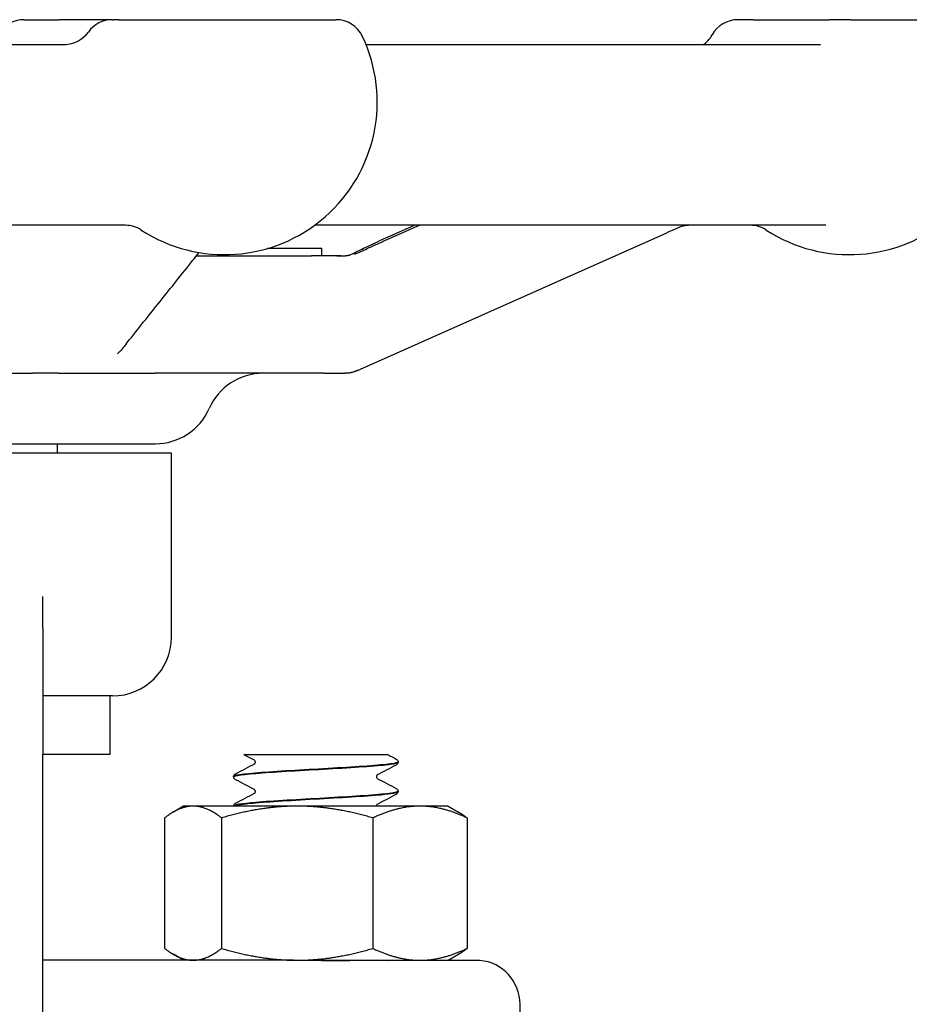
# Model space of a CAD drawing. Header units: inches. Extents: x 36 to 1719, y -84 to 1122.
# Tile 383 of 550: x 1045.25 to 1047.15, y 383.27 to 385.36. Entities that reach past the tile are written whole.
import ezdxf

# ---------------------------------------------------------------- set-up
doc = ezdxf.new("R2010")
doc.units = ezdxf.units.IN
doc.header["$LTSCALE"] = 48
doc.header["$MEASUREMENT"] = 0
doc.layers.add('Visible (ANSI)', color=7, linetype='Continuous', lineweight=30)

msp = doc.modelspace()

# ---------------------------------------------------------------- linework, layer by layer
at = {"layer": 'Visible (ANSI)'}
for p, q in [((1045.2634, 385.36093), (1045.33768, 385.36093)), ((1045.45106, 385.36093), (1045.33768, 385.36093)), ((1045.45106, 385.36093), (1045.45315, 385.36093)), ((1045.46485, 385.36093), (1045.45315, 385.36093)), ((1045.46485, 385.36093), (1045.92689, 385.36093)), ((1046.81488, 385.36093), (1046.78208, 385.36093)), ((1046.81488, 385.36093), (1046.97627, 385.36093)), ((1047.0216, 385.36093), (1046.97627, 385.36093)), ((1047.0216, 385.36093), (1047.25658, 385.36093)), ((1043.61851, 385.30843), (1045.35222, 385.30843)), ((1045.99075, 385.30843), (1046.95786, 385.30843)), ((1045.47926, 384.92343), (1043.5241, 384.92343)), ((1046.96897, 384.92343), (1045.88134, 384.92343)), ((1045.97254, 384.61433), (1046.63112, 384.90755)), ((1045.63007, 384.85843), (1045.87508, 384.85843)), ((1045.63007, 384.85843), (1045.87508, 384.85843)), ((1045.89677, 384.87405), (1045.78115, 384.87405)), ((1045.93711, 384.85843), (1045.87508, 384.85843)), ((1045.89677, 384.85843), (1045.89677, 384.87405)), ((1045.03557, 384.60843), (1045.28112, 384.60843)), ((1045.33602, 384.60843), (1045.28112, 384.60843)), ((1045.33602, 384.60843), (1045.54183, 384.60843)), ((1045.90132, 384.60843), (1045.54183, 384.60843)), ((1045.90132, 384.60843), (1045.94586, 384.60843)), ((1044.37595, 384.45843), (1045.54265, 384.45843)), ((1045.33427, 384.43843), (1045.33427, 384.45843)), ((1045.57677, 384.43843), (1045.09043, 384.43843)), ((1045.57677, 384.04693), (1045.57677, 384.43843)), ((1045.30302, 384.06552), (1045.30302, 384.13361)), ((1045.30302, 384.06552), (1045.30302, 383.79693)), ((1045.45177, 383.92193), (1045.30302, 383.92193)), ((1045.44677, 383.79693), (1045.44677, 383.92193)), ((1045.30302, 382.67193), (1045.30302, 383.79693)), ((1045.44677, 383.79693), (1045.30302, 383.79693)), ((1045.73117, 383.79693), (1045.81873, 383.79693)), ((1045.81873, 383.79693), (1045.88463, 383.79693)), ((1045.88463, 383.79693), (1045.95044, 383.79693)), ((1045.95044, 383.79693), (1046.03727, 383.79693)), ((1046.05927, 383.78095), (1046.05927, 383.78157)), ((1045.70927, 383.74967), (1045.70927, 383.75029)), ((1046.05927, 383.71839), (1046.05927, 383.71901)), ((1045.60277, 383.68743), (1045.58095, 383.67483)), ((1045.62303, 383.68743), (1045.60277, 383.68743)), ((1045.84445, 383.68743), (1045.62303, 383.68743)), ((1045.70927, 383.68743), (1045.70927, 383.68773)), ((1046.10569, 383.68743), (1045.84445, 383.68743)), ((1046.16577, 383.68743), (1046.10569, 383.68743)), ((1046.16577, 383.68743), (1046.1876, 383.67483)), ((1045.56249, 383.66228), (1045.56249, 383.38457)), ((1045.68356, 383.66228), (1045.68356, 383.38457)), ((1046.00534, 383.66228), (1046.00534, 383.38457)), ((1046.20605, 383.66228), (1046.20605, 383.38457)), ((1045.60277, 383.35943), (1045.58095, 383.37203)), ((1046.16577, 383.35943), (1046.1876, 383.37203)), ((1045.83641, 383.35943), (1045.30302, 383.35943)), ((1045.83641, 383.35943), (1045.84445, 383.35943)), ((1045.84445, 383.35943), (1046.10569, 383.35943)), ((1046.23337, 383.35903), (1045.95626, 383.35903)), ((1046.10569, 383.35943), (1046.16577, 383.35943)), ((1046.31852, 383.14533), (1046.31852, 383.26568))]:
    msp.add_line(p, q, dxfattribs=at)
for centre, radius, start, end in [((1045.2634, 385.29843), 0.0625, 90, 144.54946), ((1045.45106, 385.29843), 0.0625, 90, 144.54946), ((1045.92689, 385.29843), 0.0625, 25.37693, 90), ((1046.78207, 385.29843), 0.0625, 90, 151.14395), ((1045.34924, 385.37093), 0.0625, 270, 324.54946), ((1045.68972, 385.18593), 0.325, 237.00411, 25.37693), ((1047.01941, 385.18593), 0.325, 237.00411, 25.37693), ((1045.4787, 384.86093), 0.0625, 57.00411, 90), ((1046.80839, 384.86093), 0.0625, 57.00411, 90), ((1045.77177, 384.48343), 0.125, 90, 156.42182), ((1045.54264, 384.58343), 0.125, 270, 336.42182), ((1045.45177, 384.04693), 0.125, 270, 0), ((1046.22477, 383.26568), 0.09375, 0, 84.74141)]:
    msp.add_arc(centre, radius, start, end, dxfattribs=at)
for points, knots in [([(1046.70916, 385.30843), (1046.70931, 385.30852), (1046.70947, 385.30863), (1046.71034, 385.30921), (1046.71126, 385.30982), (1046.7136, 385.31173), (1046.71432, 385.31234), (1046.71649, 385.31432), (1046.71808, 385.31579), (1046.7222, 385.32066), (1046.72443, 385.32336), (1046.72729, 385.32853), (1046.72731, 385.32856), (1046.72733, 385.32859)], [0.301801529, 0.301801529, 0.301801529, 0.301801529, 0.311026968, 0.311026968, 0.346036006, 0.346036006, 0.35859844, 0.35859844, 0.375897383, 0.375897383, 0.388708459, 0.388708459, 0.388783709, 0.388783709, 0.388783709, 0.388783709]), ([(1046.68691, 384.92343), (1046.68328, 384.92343), (1046.67934, 384.92343), (1046.67493, 384.92322), (1046.67376, 384.92315), (1046.67179, 384.92296), (1046.67122, 384.92289), (1046.67025, 384.92276), (1046.66994, 384.92272), (1046.66928, 384.92262), (1046.66893, 384.92257), (1046.66832, 384.92246), (1046.66809, 384.92242), (1046.66762, 384.92234), (1046.66736, 384.92229), (1046.66686, 384.92219), (1046.6666, 384.92213), (1046.66613, 384.92204), (1046.66591, 384.92199), (1046.6655, 384.9219), (1046.66532, 384.92185), (1046.6645, 384.92166), (1046.66401, 384.92153), (1046.66286, 384.92122), (1046.6623, 384.92105), (1046.65934, 384.92011), (1046.65621, 384.91878), (1046.64579, 384.91413), (1046.63864, 384.9109), (1046.63112, 384.90755)], [0, 0, 0, 0, 0.0860149, 0.0860149, 0.11416773, 0.11416773, 0.12469642, 0.12469642, 0.12914613, 0.12914613, 0.13306956, 0.13306956, 0.13502613, 0.13502613, 0.13699814, 0.13699814, 0.13896384, 0.13896384, 0.14091438, 0.14091438, 0.14281478, 0.14281478, 0.14990119, 0.14990119, 0.16210052, 0.16210052, 0.21779338, 0.21779338, 0.29565066, 0.29565066, 0.29565066, 0.29565066]), ([(1045.92898, 384.85843), (1045.92932, 384.85843), (1045.92966, 384.85843), (1045.93006, 384.85843), (1045.93012, 384.85843), (1045.93018, 384.85843), (1045.9302, 384.85843), (1045.93038, 384.85843), (1045.93052, 384.85843), (1045.93085, 384.85843), (1045.93104, 384.85843), (1045.93174, 384.85843), (1045.93223, 384.85843), (1045.93368, 384.85843), (1045.93463, 384.85843), (1045.93837, 384.85845), (1045.94108, 384.85846), (1045.94508, 384.85862), (1045.94608, 384.85867), (1045.94779, 384.85881), (1045.94844, 384.85887), (1045.94962, 384.85901), (1045.95006, 384.85906), (1045.95073, 384.85916), (1045.95096, 384.85919), (1045.9514, 384.85926), (1045.95163, 384.8593), (1045.95226, 384.8594), (1045.95266, 384.85948), (1045.95335, 384.85961), (1045.95365, 384.85968), (1045.95425, 384.85981), (1045.95454, 384.85987), (1045.95528, 384.86005), (1045.95566, 384.86016), (1045.95692, 384.86052), (1045.95757, 384.86074), (1045.95934, 384.86144), (1045.96055, 384.86197), (1045.96341, 384.86338), (1045.9649, 384.86415), (1045.97114, 384.86736), (1045.97637, 384.87001), (1045.98663, 384.87499), (1045.99153, 384.87731), (1046.00354, 384.88286), (1046.01086, 384.88613), (1046.0181, 384.88934)], [0, 0, 0, 0, 0.00271618, 0.00271618, 0.00315775, 0.00315775, 0.00337165, 0.00337165, 0.00508342, 0.00508342, 0.00768757, 0.00768757, 0.01463142, 0.01463142, 0.02847944, 0.02847944, 0.06954195, 0.06954195, 0.08324789, 0.08324789, 0.09025248, 0.09025248, 0.09374394, 0.09374394, 0.09546574, 0.09546574, 0.09718666, 0.09718666, 0.10065514, 0.10065514, 0.10409205, 0.10409205, 0.10824537, 0.10824537, 0.11599262, 0.11599262, 0.13681964, 0.13681964, 0.15785213, 0.15785213, 0.17584967, 0.17584967, 0.23174534, 0.23174534, 0.27578626, 0.27578626, 0.33616935, 0.33616935, 0.33616935, 0.33616935]), ([(1045.96621, 384.86179), (1045.96621, 384.86179), (1045.96621, 384.86179), (1045.96625, 384.8618), (1045.96635, 384.86184), (1045.96679, 384.86199), (1045.9673, 384.86218), (1045.96916, 384.86292), (1045.97109, 384.86375), (1045.97566, 384.86583), (1045.97831, 384.86706), (1045.98376, 384.86956), (1045.98654, 384.87084), (1045.99454, 384.87449), (1046.00025, 384.87709), (1046.01151, 384.88215), (1046.01715, 384.88467), (1046.02437, 384.88788), (1046.02602, 384.88861), (1046.02767, 384.88934)], [0.02029104, 0.02029104, 0.02029104, 0.02029104, 0.0213158, 0.0213158, 0.0275165, 0.0275165, 0.04356784, 0.04356784, 0.07542337, 0.07542337, 0.10910443, 0.10910443, 0.13873832, 0.13873832, 0.18890891, 0.18890891, 0.23534146, 0.23534146, 0.24909876, 0.24909876, 0.24909876, 0.24909876]), ([(1045.48285, 384.67392), (1045.49449, 384.6885), (1045.50613, 384.70307), (1045.52941, 384.73224), (1045.54105, 384.74682), (1045.56433, 384.77599), (1045.57596, 384.79058), (1045.59924, 384.81976), (1045.61087, 384.83435), (1045.6269, 384.85445), (1045.63128, 384.85995), (1045.63567, 384.86545)], [0.9209333, 0.9209333, 0.9209333, 0.9209333, 1.1948266, 1.1948266, 1.46872, 1.46872, 1.7426133, 1.7426133, 2.0165067, 2.0165067, 2.1197672, 2.1197672, 2.1197672, 2.1197672]), ([(1045.48285, 384.67392), (1045.48123, 384.6719), (1045.47889, 384.66888), (1045.4734, 384.66222), (1045.47027, 384.65864), (1045.46614, 384.65405), (1045.4648, 384.65259), (1045.46295, 384.65052), (1045.46232, 384.64979), (1045.46219, 384.64964), (1045.46219, 384.64963), (1045.46219, 384.64963)], [0, 0, 0, 0, 0.04709709, 0.04709709, 0.10216416, 0.10216416, 0.13173201, 0.13173201, 0.15669532, 0.15669532, 0.15933901, 0.15933901, 0.15933901, 0.15933901]), ([(1045.97254, 384.61433), (1045.97215, 384.61416), (1045.97176, 384.61399), (1045.97091, 384.61362), (1045.97048, 384.61344), (1045.96958, 384.61306), (1045.96919, 384.61291), (1045.96858, 384.61267), (1045.96837, 384.61259), (1045.96727, 384.61217), (1045.96643, 384.61187), (1045.96489, 384.61136), (1045.96416, 384.61113), (1045.96229, 384.61059), (1045.96115, 384.61029), (1045.95941, 384.6099), (1045.9589, 384.60979), (1045.95793, 384.60959), (1045.95747, 384.6095), (1045.95655, 384.60934), (1045.95609, 384.60926), (1045.95475, 384.60905), (1045.9539, 384.60893), (1045.95261, 384.60878), (1045.95215, 384.60873), (1045.95152, 384.60868), (1045.95137, 384.60866), (1045.95111, 384.60864), (1045.951, 384.60863), (1045.95083, 384.60862), (1045.95077, 384.60861), (1045.95065, 384.60861), (1045.9506, 384.6086), (1045.95049, 384.60859), (1045.95043, 384.60859), (1045.95034, 384.60858), (1045.95029, 384.60858), (1045.94965, 384.60854), (1045.949, 384.6085), (1045.94754, 384.60844), (1045.94669, 384.60843), (1045.94587, 384.60843)], [0, 0, 0, 0, 0.008786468, 0.008786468, 0.015207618, 0.015207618, 0.018782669, 0.018782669, 0.02054883, 0.02054883, 0.027782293, 0.027782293, 0.034814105, 0.034814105, 0.045378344, 0.045378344, 0.049482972, 0.049482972, 0.053065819, 0.053065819, 0.056600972, 0.056600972, 0.063724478, 0.063724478, 0.067843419, 0.067843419, 0.069054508, 0.069054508, 0.069936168, 0.069936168, 0.070376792, 0.070376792, 0.070819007, 0.070819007, 0.071262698, 0.071262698, 0.071705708, 0.071705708, 0.078741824, 0.078741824, 0.086832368, 0.086832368, 0.086832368, 0.086832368]), ([(1046.05506, 383.7876), (1046.05578, 383.78723), (1046.05654, 383.78678), (1046.05778, 383.78549), (1046.05822, 383.78493), (1046.05896, 383.78347), (1046.05923, 383.78255), (1046.05927, 383.7816)], [0, 0, 0, 0, 0.024898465, 0.024898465, 0.037820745, 0.037820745, 0.051208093, 0.051208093, 0.051208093, 0.051208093]), ([(1046.059, 383.7816), (1046.05914, 383.78053), (1046.05635, 383.77947), (1046.05051, 383.77841), (1046.03356, 383.77532), (1045.99129, 383.77223), (1045.93987, 383.76915), (1045.88846, 383.76606), (1045.82914, 383.76298), (1045.78458, 383.75989), (1045.74003, 383.75681), (1045.71131, 383.75373), (1045.70938, 383.75064), (1045.70931, 383.75052), (1045.70928, 383.75041), (1045.70928, 383.75029)], [1.5680873, 1.5680873, 1.5680873, 1.5680873, 1.888606, 1.888606, 1.888606, 2.8182842, 2.8182842, 2.8182842, 3.7476993, 3.7476993, 3.7476993, 4.6768539, 4.6768539, 4.6768539, 4.712389, 4.712389, 4.712389, 4.712389]), ([(1045.7093, 383.74964), (1045.70933, 383.75249), (1045.73175, 383.75534), (1045.7696, 383.75819), (1045.8102, 383.76125), (1045.8676, 383.76431), (1045.9202, 383.76737), (1045.97322, 383.77045), (1046.0201, 383.77353), (1046.04295, 383.77661), (1046.05366, 383.77806), (1046.05897, 383.7795), (1046.05895, 383.78095)], [-10.9982833, -10.9982833, -10.9982833, -10.9982833, -10.1393382, -10.1393382, -10.1393382, -9.2180099, -9.2180099, -9.2180099, -8.289328, -8.289328, -8.289328, -7.8539816, -7.8539816, -7.8539816, -7.8539816]), ([(1045.75561, 383.78126), (1045.75561, 383.78247), (1045.75511, 383.78359), (1045.75431, 383.78466), (1045.75403, 383.78488), (1045.75382, 383.78503), (1045.75379, 383.78505), (1045.75379, 383.78505)], [0, 0, 0, 0, 0.02017106, 0.02017106, 0.036592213, 0.036592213, 0.045399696, 0.045399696, 0.045399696, 0.045399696]), ([(1045.75381, 383.77749), (1045.75388, 383.77752), (1045.75405, 383.77764), (1045.75456, 383.77817), (1045.75487, 383.77856), (1045.7554, 383.77969), (1045.75561, 383.78047), (1045.75561, 383.78126)], [0.008751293, 0.008751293, 0.008751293, 0.008751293, 0.024017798, 0.024017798, 0.03673453, 0.03673453, 0.049915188, 0.049915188, 0.049915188, 0.049915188]), ([(1046.05927, 383.78092), (1046.05921, 383.77965), (1046.05874, 383.77845), (1046.05763, 383.77679), (1046.05704, 383.77624), (1046.056, 383.77544), (1046.05553, 383.77516), (1046.05506, 383.77492)], [0, 0, 0, 0, 0.017960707, 0.017960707, 0.035135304, 0.035135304, 0.051182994, 0.051182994, 0.051182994, 0.051182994]), ([(1045.70927, 383.75032), (1045.70933, 383.75159), (1045.70981, 383.75279), (1045.71091, 383.75445), (1045.71151, 383.755), (1045.71255, 383.7558), (1045.71302, 383.75608), (1045.71348, 383.75632)], [0, 0, 0, 0, 0.017960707, 0.017960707, 0.035135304, 0.035135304, 0.051182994, 0.051182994, 0.051182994, 0.051182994]), ([(1045.71348, 383.74363), (1045.71277, 383.74401), (1045.71201, 383.74446), (1045.71076, 383.74575), (1045.71032, 383.74631), (1045.70959, 383.74777), (1045.70932, 383.74869), (1045.70927, 383.74964)], [0, 0, 0, 0, 0.024898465, 0.024898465, 0.037820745, 0.037820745, 0.051208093, 0.051208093, 0.051208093, 0.051208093]), ([(1046.01473, 383.75375), (1046.01467, 383.75372), (1046.0145, 383.7536), (1046.01399, 383.75307), (1046.01368, 383.75268), (1046.01314, 383.75155), (1046.01294, 383.75077), (1046.01294, 383.74998)], [0.008751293, 0.008751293, 0.008751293, 0.008751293, 0.024017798, 0.024017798, 0.03673453, 0.03673453, 0.049915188, 0.049915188, 0.049915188, 0.049915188]), ([(1046.01294, 383.74998), (1046.01294, 383.74877), (1046.01344, 383.74765), (1046.01423, 383.74657), (1046.01452, 383.74636), (1046.01472, 383.74621), (1046.01476, 383.74619), (1046.01476, 383.74619)], [0, 0, 0, 0, 0.02017106, 0.02017106, 0.036592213, 0.036592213, 0.045399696, 0.045399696, 0.045399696, 0.045399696]), ([(1046.05506, 383.72504), (1046.05578, 383.72467), (1046.05654, 383.72421), (1046.05778, 383.72293), (1046.05822, 383.72236), (1046.05896, 383.72091), (1046.05923, 383.71999), (1046.05927, 383.71903)], [0, 0, 0, 0, 0.024898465, 0.024898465, 0.037820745, 0.037820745, 0.051208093, 0.051208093, 0.051208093, 0.051208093]), ([(1046.05896, 383.71903), (1046.05896, 383.71724), (1046.05075, 383.71545), (1046.03465, 383.71366), (1046.00696, 383.71058), (1045.95661, 383.7075), (1045.90278, 383.70442), (1045.84897, 383.70134), (1045.79297, 383.69826), (1045.75612, 383.69519), (1045.72636, 383.6927), (1045.70966, 383.69021), (1045.7094, 383.68773)], [7.8512726, 7.8512726, 7.8512726, 7.8512726, 8.3909221, 8.3909221, 8.3909221, 9.318815, 9.318815, 9.318815, 10.2464637, 10.2464637, 10.2464637, 10.9955743, 10.9955743, 10.9955743, 10.9955743]), ([(1045.70964, 383.68743), (1045.71092, 383.68941), (1045.72231, 383.69139), (1045.74283, 383.69337), (1045.77462, 383.69645), (1045.82757, 383.69952), (1045.88156, 383.70259), (1045.93545, 383.70566), (1045.98913, 383.70872), (1046.02227, 383.71179), (1046.04603, 383.71399), (1046.05885, 383.71619), (1046.05906, 383.71839)], [-17.2464099, -17.2464099, -17.2464099, -17.2464099, -16.649142, -16.649142, -16.649142, -15.7234774, -15.7234774, -15.7234774, -14.7994931, -14.7994931, -14.7994931, -14.1371669, -14.1371669, -14.1371669, -14.1371669]), ([(1045.75561, 383.7187), (1045.75561, 383.7199), (1045.75511, 383.72102), (1045.75431, 383.7221), (1045.75403, 383.72232), (1045.75382, 383.72247), (1045.75379, 383.72248), (1045.75379, 383.72248)], [0, 0, 0, 0, 0.02017106, 0.02017106, 0.036592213, 0.036592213, 0.045399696, 0.045399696, 0.045399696, 0.045399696]), ([(1045.75381, 383.71492), (1045.75388, 383.71496), (1045.75405, 383.71507), (1045.75456, 383.71561), (1045.75487, 383.71599), (1045.7554, 383.71713), (1045.75561, 383.71791), (1045.75561, 383.7187)], [0.008751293, 0.008751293, 0.008751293, 0.008751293, 0.024017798, 0.024017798, 0.03673453, 0.03673453, 0.049915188, 0.049915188, 0.049915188, 0.049915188]), ([(1046.05927, 383.71836), (1046.05921, 383.71708), (1046.05874, 383.71588), (1046.05763, 383.71422), (1046.05704, 383.71368), (1046.056, 383.71288), (1046.05553, 383.71259), (1046.05506, 383.71235)], [0, 0, 0, 0, 0.017960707, 0.017960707, 0.035135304, 0.035135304, 0.051182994, 0.051182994, 0.051182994, 0.051182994]), ([(1045.70927, 383.68775), (1045.70933, 383.68903), (1045.70981, 383.69023), (1045.71091, 383.69189), (1045.71151, 383.69243), (1045.71255, 383.69324), (1045.71302, 383.69352), (1045.71348, 383.69376)], [0, 0, 0, 0, 0.017960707, 0.017960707, 0.035135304, 0.035135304, 0.051182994, 0.051182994, 0.051182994, 0.051182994]), ([(1046.01473, 383.69119), (1046.01467, 383.69115), (1046.0145, 383.69104), (1046.01399, 383.6905), (1046.01368, 383.69012), (1046.01314, 383.68899), (1046.01294, 383.68821), (1046.01294, 383.68743)], [0.008751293, 0.008751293, 0.008751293, 0.008751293, 0.024017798, 0.024017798, 0.03673453, 0.03673453, 0.04985052, 0.04985052, 0.04985052, 0.04985052]), ([(1045.83641, 383.35943), (1045.83673, 383.35943), (1045.83705, 383.35943), (1045.87719, 383.35942), (1045.91688, 383.35903), (1045.95626, 383.35903)], [-0.00244603, -0.00244603, -0.00244603, -0.00244603, 0, 0, 0.30409051, 0.30409051, 0.30409051, 0.30409051])]:
    msp.add_open_spline(points, degree=3, knots=knots, dxfattribs=at)
for points in [[(1046.09487, 384.92343), (1046.06928, 384.91206), (1046.04369, 384.9007), (1046.0181, 384.88934)], [(1046.02767, 384.88934), (1046.05326, 384.9007), (1046.07885, 384.91206), (1046.10444, 384.92343)], [(1045.75379, 383.78504), (1045.74625, 383.78901), (1045.73871, 383.79297), (1045.73117, 383.79693)], [(1046.03727, 383.79693), (1046.0432, 383.79382), (1046.04913, 383.79071), (1046.05506, 383.7876)], [(1045.71348, 383.75632), (1045.72693, 383.76337), (1045.74038, 383.77042), (1045.75381, 383.77749)], [(1046.05506, 383.77492), (1046.04162, 383.76787), (1046.02817, 383.76082), (1046.01473, 383.75375)], [(1046.01475, 383.74619), (1046.02818, 383.73913), (1046.04162, 383.73208), (1046.05506, 383.72504)], [(1045.75379, 383.72248), (1045.74036, 383.72955), (1045.72692, 383.73659), (1045.71348, 383.74363)], [(1045.71348, 383.69376), (1045.72693, 383.7008), (1045.74038, 383.70786), (1045.75381, 383.71492)], [(1046.05506, 383.71235), (1046.04162, 383.70531), (1046.02817, 383.69826), (1046.01473, 383.69119)], [(1046.03644, 383.35943), (1046.03669, 383.3593), (1046.03694, 383.35916), (1046.03719, 383.35903)]]:
    msp.add_open_spline(points, degree=3, dxfattribs=at)
for points, weights in [([(1045.62303, 383.68743), (1045.59493, 383.68743), (1045.56249, 383.66228)], [1, 1.0379548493, 1]), ([(1045.68356, 383.66228), (1045.65112, 383.68743), (1045.62303, 383.68743)], [1, 1.0379548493, 1]), ([(1045.84445, 383.68743), (1045.76978, 383.68743), (1045.68356, 383.66228)], [1, 1.0379548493, 1]), ([(1046.00534, 383.66228), (1045.91911, 383.68743), (1045.84445, 383.68743)], [1, 1.0379548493, 1]), ([(1046.10569, 383.68743), (1046.05912, 383.68743), (1046.00534, 383.66228)], [1, 1.0379548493, 1]), ([(1046.20605, 383.66228), (1046.15227, 383.68743), (1046.10569, 383.68743)], [1, 1.0379548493, 1]), ([(1046.1876, 383.67483), (1046.1965, 383.66968), (1046.20605, 383.66228)], [1.01552166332, 1.01087918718, 1]), ([(1045.56249, 383.38457), (1045.59493, 383.35943), (1045.62303, 383.35943)], [1, 1.0379548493, 1]), ([(1045.62303, 383.35943), (1045.65112, 383.35943), (1045.68356, 383.38457)], [1, 1.0379548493, 1]), ([(1045.68356, 383.38457), (1045.76978, 383.35943), (1045.84445, 383.35943)], [1, 1.0379548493, 1]), ([(1045.84445, 383.35943), (1045.91911, 383.35943), (1046.00534, 383.38457)], [1, 1.0379548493, 1]), ([(1046.00534, 383.38457), (1046.05912, 383.35943), (1046.10569, 383.35943)], [1, 1.0379548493, 1]), ([(1046.10569, 383.35943), (1046.15227, 383.35943), (1046.20605, 383.38457)], [1, 1.0379548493, 1]), ([(1046.20605, 383.38457), (1046.1965, 383.37717), (1046.1876, 383.37203)], [1, 1.01087918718, 1.01552166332])]:
    msp.add_rational_spline(points, weights, degree=2, dxfattribs=at)

doc.saveas('drawing.dxf')
